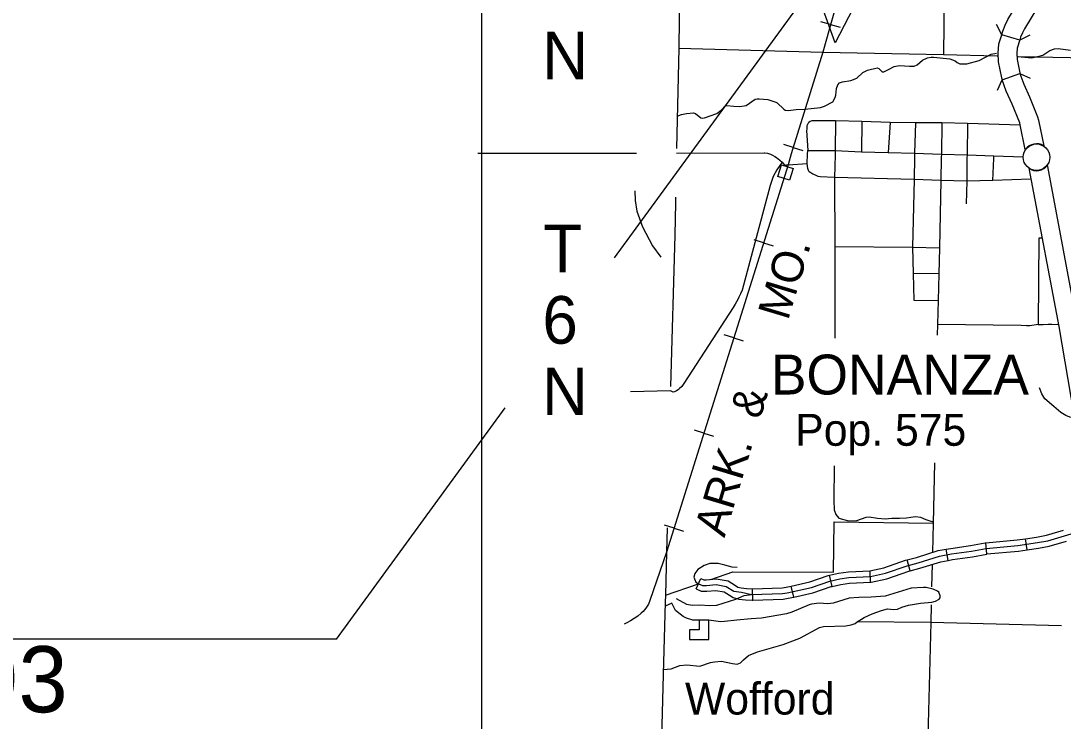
# Model space of a CAD drawing. Extents: x 1370567 to 1373900, y 377514 to 379648.
# Drawn here: x 1371343.9 to 1371737.8, y 378174.9 to 378439.6 of the extents above; entities that cross this region are included whole.
import ezdxf

# ---------------------------------------------------------------- set-up
doc = ezdxf.new("R2010")
doc.units = 0
for name, color, linetype in [('Default', 7, 'Continuous'), ('S_BREAKLINE', 7, 'Continuous'), ('Survey Symbols', 7, 'Continuous')]:
    doc.layers.add(name, color=color, linetype=linetype)

msp = doc.modelspace()

# ---------------------------------------------------------------- linework, layer by layer
at = {"layer": 'Default'}
for p, q in [((1371649.91, 378438.26), (1371646.28, 378439.28)), ((1371649.91, 378438.26), (1371653.54, 378437.24)), ((1371721.39, 378432.26), (1371714.57, 378434.38)), ((1371714.76, 378417.29), (1371721.48, 378419.71)), ((1371635.79, 378391.76), (1371632.19, 378392.88)), ((1371635.79, 378391.76), (1371639.39, 378390.64)), ((1371624.6, 378355.74), (1371621, 378356.87)), ((1371624.6, 378355.74), (1371628.2, 378354.62)), ((1371613.32, 378319.76), (1371609.73, 378320.88)), ((1371613.32, 378319.76), (1371616.92, 378318.63)), ((1371602.05, 378283.77), (1371598.45, 378284.9)), ((1371602.05, 378283.77), (1371605.65, 378282.64)), ((1371590.77, 378247.78), (1371587.17, 378248.91)), ((1371590.77, 378247.78), (1371594.37, 378246.65)), ((1371709.02, 378238.07), (1371708.64, 378242.34)), ((1371724.15, 378239.61), (1371723.52, 378243.85)), ((1371694.34, 378235.67), (1371693.55, 378239.89)), ((1371679.98, 378231.7), (1371678.86, 378235.84)), ((1371650.49, 378225.83), (1371649.53, 378230.01)), ((1371665.04, 378227.41), (1371664.88, 378231.69)), ((1371635.97, 378221.77), (1371635.04, 378225.96)), ((1371620.56, 378220.65), (1371620.43, 378224.93))]:
    msp.add_line(p, q, dxfattribs=at)
for points in [[(1371596.44, 378600.82), (1371602.45, 378593.55), (1371605.32, 378590.7), (1371608.28, 378587.91), (1371648.17, 378553.16), (1371652.93, 378548.78), (1371655.51, 378546.24), (1371657.15, 378544.3), (1371658.19, 378542.99), (1371659.38, 378541.45), (1371660.31, 378539.82), (1371663.54, 378533.74), (1371665.21, 378530.09), (1371667, 378524.86), (1371668.45, 378519.89), (1371668.98, 378516.21), (1371669.02, 378512.8), (1371669.06, 378509.11), (1371669.12, 378506.66), (1371646.97, 378427.78)], [(1371595.03, 378543.28), (1371592.85, 378451.49), (1371592.49, 378429.22), (1371591.67, 378391.35)], [(1371669.12, 378506.66), (1371646.97, 378427.78)], [(1371714.61, 378434.52), (1371714.98, 378435.72), (1371715.85, 378437.98), (1371716.9, 378440.07), (1371725.56, 378454.48), (1371726.47, 378457.19), (1371726.52, 378457.55), (1371726.72, 378466.1)], [(1371733.87, 378465.93), (1371733.65, 378456.95), (1371733.45, 378455.54), (1371732.08, 378451.47), (1371723.16, 378436.62), (1371722.39, 378435.09), (1371721.73, 378433.38), (1371721.43, 378432.39)], [(1371692.88, 378449.38), (1371692.53, 378426.86)], [(1371714.57, 378434.38), (1371712.57, 378438.17)], [(1371714.61, 378434.52), (1371713.43, 378430.74), (1371713.14, 378427.52), (1371713.3, 378424.16), (1371714.48, 378418.07), (1371714.72, 378417.39)], [(1371725.18, 378434.25), (1371721.39, 378432.26)], [(1371721.43, 378432.39), (1371720.48, 378429.34), (1371720.3, 378427.37), (1371720.41, 378425.02), (1371721.38, 378419.96), (1371721.46, 378419.76)], [(1371646.97, 378427.78), (1371635.03, 378389.32), (1371633.81, 378385.13), (1371587.93, 378238.72), (1371581.55, 378220.43), (1371581.03, 378219.1), (1371580.12, 378217.55), (1371579.11, 378216.36), (1371578.33, 378215.66), (1371577.03, 378214.52), (1371575.71, 378213.64), (1371574.29, 378212.85), (1371572.85, 378212.11), (1371571.91, 378211.49)], [(1371646.97, 378427.78), (1371635.03, 378389.32), (1371633.81, 378385.13), (1371587.93, 378238.72)], [(1371592.49, 378429.22), (1371646.97, 378427.78), (1371692.53, 378426.86), (1371712.86, 378426.34)], [(1371654.46, 378416.53), (1371657.51, 378417.04), (1371659.87, 378417.91), (1371662.11, 378420.06), (1371663.89, 378420.98), (1371667.45, 378421.87), (1371668.17, 378421.57), (1371669.42, 378420.37), (1371669.99, 378420.38), (1371671.78, 378421.24), (1371673.98, 378422.36), (1371675.89, 378422.74), (1371679.67, 378422.49), (1371681.55, 378422.53), (1371682.57, 378422.97), (1371684.68, 378424.72), (1371686.52, 378425.58), (1371687.92, 378425.87), (1371688.78, 378425.85), (1371694.93, 378425.28), (1371696.97, 378424.49), (1371697.78, 378423.87), (1371698.71, 378423.35), (1371701.45, 378423.37), (1371706.11, 378424.62), (1371710.64, 378426.96), (1371712.66, 378427.33)], [(1371720.68, 378426.07), (1371725.84, 378425.69), (1371728.23, 378426.11), (1371730.08, 378426.66)], [(1371720.8, 378426.17), (1371766.84, 378425.29), (1371766.09, 378388.3)], [(1371730.08, 378426.66), (1371732.76, 378428.39), (1371734.49, 378429.05), (1371735.89, 378429.21), (1371740.64, 378428.56)], [(1371721.47, 378419.74), (1371722.93, 378415.69), (1371725.13, 378410.88), (1371728.17, 378403.32), (1371728.53, 378402.04), (1371730.5, 378392.35)], [(1371721.48, 378419.71), (1371725.35, 378417.89)], [(1371591.94, 378403.62), (1371593.54, 378404.24), (1371595.42, 378404.64), (1371598.05, 378404.83), (1371598.8, 378404.62), (1371600.88, 378403), (1371601.48, 378402.87), (1371602.31, 378403), (1371606.94, 378404.62), (1371608.6, 378405.88), (1371610.23, 378407.59), (1371610.71, 378407.63), (1371613.37, 378407.39), (1371615.63, 378407.26), (1371618.03, 378407.65), (1371621.44, 378409.94), (1371622.15, 378410.15), (1371622.89, 378410.19), (1371626.18, 378409.91), (1371629.2, 378408.88), (1371629.75, 378408.58), (1371632.28, 378406.17), (1371632.8, 378405.89), (1371633.89, 378405.74), (1371636.91, 378406.11), (1371640.11, 378406.19), (1371646.07, 378406.82), (1371647.55, 378407.3), (1371650.71, 378408.98), (1371651.6, 378410.63), (1371651.84, 378411.49), (1371652.19, 378414.09), (1371652.68, 378415.47), (1371653.27, 378416.14), (1371654.46, 378416.53)], [(1371712.93, 378413.41), (1371714.76, 378417.29)], [(1371723.49, 378390.98), (1371721.59, 378400.34), (1371721.4, 378401), (1371718.57, 378408.06), (1371716.31, 378412.99), (1371714.73, 378417.37)], [(1371721.63, 378400.12), (1371701.69, 378400.8), (1371691.98, 378401.02), (1371681.95, 378401.07), (1371672.37, 378401.18), (1371661.77, 378401.51), (1371651.76, 378401.84), (1371642.76, 378401.76), (1371642.14, 378401.52), (1371641.66, 378401.2), (1371641.38, 378400.88), (1371640.91, 378399.9), (1371640.88, 378398.67), (1371640.83, 378398.19), (1371641.34, 378390.58)], [(1371651.76, 378401.84), (1371651.63, 378390.56), (1371651.6, 378388.96), (1371651.44, 378380.4), (1371651.55, 378354.37), (1371651.51, 378319.63)], [(1371661.77, 378401.51), (1371661.6, 378390.11)], [(1371672.37, 378401.18), (1371671.72, 378389.84)], [(1371681.95, 378401.07), (1371681.64, 378389.62), (1371681.6, 378388.03), (1371681.45, 378379.63), (1371680.87, 378354.05), (1371681.11, 378344.12), (1371681.32, 378334.02), (1371690.55, 378333.87)], [(1371691.98, 378401.02), (1371691.79, 378389.23), (1371691.75, 378387.89), (1371691.6, 378379.27), (1371691.02, 378353.77), (1371690.77, 378343.98), (1371690.55, 378333.87), (1371690.26, 378324.85), (1371690.17, 378320.74)], [(1371701.69, 378400.8), (1371701.47, 378388.94), (1371701.44, 378387.72), (1371701.38, 378379.02)], [(1371591.64, 378389.64), (1371624.84, 378389.68), (1371625.01, 378389.68), (1371626.09, 378389.54), (1371627.17, 378389.18), (1371627.92, 378388.88), (1371628.86, 378388.27), (1371629.45, 378387.9), (1371630.08, 378387.49), (1371630.69, 378386.96), (1371631.56, 378386.2), (1371632.28, 378385.43), (1371632.61, 378385.19), (1371633.2, 378385.11), (1371633.35, 378385.12), (1371633.81, 378385.13), (1371641.11, 378385.72), (1371641.24, 378389.19), (1371641.34, 378390.58), (1371651.63, 378390.56), (1371661.6, 378390.11), (1371671.72, 378389.84), (1371681.64, 378389.62), (1371691.79, 378389.23), (1371701.47, 378388.94), (1371711.64, 378388.52), (1371722.73, 378388.2)], [(1371711.18, 378379.28), (1371711.6, 378387.54), (1371711.64, 378388.52)], [(1371631.56, 378386.2), (1371630.69, 378384.98), (1371629.64, 378383.29), (1371628.18, 378380.81), (1371627.1, 378377.42), (1371616.45, 378337.84), (1371615.88, 378336.38), (1371615.24, 378335.19), (1371614.8, 378334.33), (1371613.81, 378332.57), (1371613.09, 378331.19), (1371594.39, 378302.51), (1371593.66, 378301.44), (1371592.71, 378300.54), (1371592.26, 378300.13), (1371591.72, 378299.75), (1371591.19, 378299.48), (1371590.9, 378299.37), (1371590.42, 378299.19), (1371589.41, 378299.74)], [(1371725.58, 378379.77), (1371711.18, 378379.28), (1371701.38, 378379.02), (1371691.6, 378379.27), (1371681.45, 378379.63), (1371651.44, 378380.4), (1371645.98, 378380.59), (1371645.26, 378380.83), (1371644.22, 378381.27), (1371643.25, 378381.65), (1371642.38, 378382.12), (1371641.83, 378382.57), (1371641.62, 378383.02), (1371641.35, 378383.78), (1371641.11, 378385.72)], [(1371724.84, 378383.91), (1371725.68, 378379.24), (1371736.12, 378324.02), (1371744.06, 378277.36), (1371744.86, 378274.25), (1371747.78, 378267.16), (1371749.8, 378264.42), (1371751.12, 378262.27), (1371752.45, 378260.67), (1371760.56, 378252.67), (1371767.78, 378247.24), (1371789.64, 378228.63)], [(1371794.69, 378233.72), (1371772.24, 378252.82), (1371765.24, 378258.09), (1371757.72, 378265.51), (1371756.94, 378266.44), (1371755.73, 378268.41), (1371754.05, 378270.69), (1371751.65, 378276.51), (1371751.05, 378278.86), (1371743.15, 378325.29), (1371732.71, 378380.54), (1371731.87, 378385.2)], [(1371701.38, 378379.02), (1371701.17, 378370.46)], [(1371575.88, 378375.3), (1371576.08, 378371.66), (1371576.73, 378367.63), (1371578.8, 378361.75), (1371582.61, 378354.56), (1371585.76, 378350.31)], [(1371591.24, 378370.83), (1371590.98, 378358.56), (1371589.45, 378301.38)], [(1371591.28, 378372.96), (1371591.23, 378370.83)], [(1371729.8, 378357.44), (1371728.58, 378357.42), (1371728.41, 378324.8), (1371730.21, 378324.83), (1371732.09, 378324.98), (1371733.52, 378324.94), (1371735.99, 378324.83)], [(1371651.55, 378354.37), (1371680.87, 378354.05), (1371691.02, 378353.77)], [(1371690.77, 378343.98), (1371681.11, 378344.12)], [(1371728.41, 378324.8), (1371725.19, 378324.37), (1371723.96, 378324.32), (1371721.96, 378324.42), (1371690.26, 378324.85)], [(1371741.97, 378289.64), (1371740.36, 378289.76), (1371738.83, 378290.41), (1371736.87, 378291.61), (1371734.26, 378293.79), (1371730.89, 378296.73), (1371729.69, 378298.58), (1371728.82, 378300.87)], [(1371589.41, 378299.74), (1371574.27, 378299.32)], [(1371689.13, 378272.54), (1371688.67, 378249.7), (1371688.45, 378238.67)], [(1371651.25, 378271.44), (1371651.15, 378258.28), (1371651.26, 378254.8), (1371651.91, 378252.95), (1371653, 378251.64), (1371656.7, 378250.66), (1371659.85, 378250.77), (1371663.34, 378251.97), (1371664.54, 378252.08), (1371667.58, 378251.64), (1371670.52, 378251.42), (1371673.03, 378251.64), (1371675.96, 378251.64), (1371678.58, 378251.75), (1371680.21, 378251.97), (1371681.95, 378252.29), (1371683.91, 378251.97), (1371685.87, 378251.1), (1371687.39, 378250.55), (1371688.68, 378250.23)], [(1371604.6, 378228.45), (1371613.01, 378231.38), (1371651.01, 378231.16), (1371651.23, 378250.2), (1371688.67, 378249.7)], [(1371588.16, 378247.96), (1371587.93, 378238.72), (1371587.46, 378222.47), (1371587.37, 378219.81)], [(1371591.57, 378221.26), (1371595.41, 378219.11), (1371597.73, 378218.78), (1371600.53, 378218.8), (1371604.13, 378218.58), (1371606.93, 378218.77), (1371614.11, 378221.04), (1371617.23, 378222.33), (1371620.05, 378222.78), (1371631.76, 378223.13), (1371633.5, 378223.42), (1371642.63, 378225.44), (1371649.56, 378227.82), (1371653.34, 378228.69), (1371656.85, 378229.24), (1371664.99, 378229.55), (1371670.62, 378230.77), (1371678.91, 378233.63), (1371683.01, 378234.73), (1371691.07, 378237.25), (1371695.66, 378238.1), (1371703.15, 378239.18), (1371708.65, 378240.19), (1371720.66, 378241.26), (1371728.12, 378242.37), (1371731.99, 378243.09), (1371748.45, 378247.99)], [(1371723.52, 378243.85), (1371727.77, 378244.48), (1371731.49, 378245.18), (1371737.91, 378247.09)], [(1371693.55, 378239.89), (1371695.31, 378240.21), (1371702.81, 378241.29), (1371708.36, 378242.31), (1371708.64, 378242.34)], [(1371708.64, 378242.34), (1371720.4, 378243.39), (1371723.52, 378243.85)], [(1371724.15, 378239.61), (1371728.48, 378240.25), (1371732.5, 378241.01), (1371739.13, 378242.98)], [(1371678.86, 378235.84), (1371682.41, 378236.79), (1371690.56, 378239.33), (1371693.55, 378239.89)], [(1371694.34, 378235.67), (1371696.01, 378235.98), (1371703.5, 378237.06), (1371708.94, 378238.06), (1371709.02, 378238.07)], [(1371709.02, 378238.07), (1371720.91, 378239.13), (1371724.15, 378239.61)], [(1371614.54, 378233.02), (1371612.69, 378233.13), (1371609.97, 378233.89), (1371607.36, 378234.43), (1371604.31, 378234.43), (1371602.13, 378233.78), (1371599.74, 378232.25), (1371598.54, 378230.73), (1371598.22, 378229.31), (1371598.98, 378227.46), (1371600, 378226.85)], [(1371664.72, 378231.69), (1371670.04, 378232.84), (1371678.28, 378235.68), (1371678.86, 378235.84)], [(1371679.98, 378231.7), (1371683.6, 378232.67), (1371691.59, 378235.16), (1371694.34, 378235.67)], [(1371688.34, 378234.15), (1371688.11, 378225.63)], [(1371635.04, 378225.96), (1371642.05, 378227.51), (1371648.97, 378229.88), (1371649.53, 378230.01)], [(1371649.53, 378230.01), (1371652.94, 378230.79), (1371656.64, 378231.37), (1371664.88, 378231.69)], [(1371665.04, 378227.41), (1371665.26, 378227.42), (1371671.2, 378228.7), (1371679.54, 378231.58), (1371679.98, 378231.7)], [(1371587.46, 378222.47), (1371600, 378226.85)], [(1371599.09, 378224.91), (1371600.91, 378228.79), (1371601.96, 378228.3), (1371602.91, 378228.3), (1371606.68, 378228.64), (1371611.19, 378227.87), (1371613.93, 378226.14)], [(1371600, 378226.85), (1371601.48, 378226.15), (1371603.01, 378226.15), (1371606.6, 378226.48), (1371610.41, 378225.83), (1371613.35, 378223.98), (1371616.28, 378223.65), (1371620.05, 378222.78)], [(1371613.91, 378226.15), (1371614.83, 378225.59), (1371616.1, 378225.26), (1371618.14, 378224.97), (1371620.24, 378224.93), (1371620.43, 378224.93)], [(1371617.02, 378198.12), (1371618.94, 378199.67), (1371622.25, 378201.07), (1371631.94, 378203.84), (1371638.3, 378206.24), (1371645.71, 378210.28), (1371647.19, 378210.62), (1371655.7, 378210.92), (1371657.64, 378211.3), (1371659.14, 378211.84), (1371659.9, 378212.4), (1371662.58, 378214.07), (1371665.62, 378215.47), (1371669.14, 378216.7), (1371671.41, 378217.28), (1371673.73, 378217.04), (1371675.21, 378217.18), (1371676.89, 378217.92), (1371679.39, 378218.68), (1371683.94, 378219.45), (1371688.17, 378219.81), (1371689.56, 378220.21), (1371690.91, 378221.03), (1371691.33, 378221.52), (1371691.38, 378222.21), (1371690.78, 378223.63), (1371690.29, 378224.05), (1371688.67, 378224.76), (1371686.03, 378225.37), (1371685.06, 378225.41)], [(1371620.43, 378224.93), (1371631.55, 378225.27), (1371633.09, 378225.52), (1371635.04, 378225.96)], [(1371635.97, 378221.77), (1371643.21, 378223.37), (1371650.15, 378225.76), (1371650.49, 378225.83)], [(1371685.06, 378225.41), (1371680.42, 378225.18), (1371670.59, 378222.19), (1371665.25, 378221.73), (1371660.54, 378221.58), (1371656.98, 378221.32), (1371650.9, 378219.5), (1371648.84, 378219.23)], [(1371650.49, 378225.83), (1371653.75, 378226.58), (1371657.06, 378227.1), (1371665.04, 378227.41)], [(1371599.09, 378224.91), (1371601, 378224.01), (1371603.1, 378224.01), (1371606.51, 378224.32), (1371609.62, 378223.79), (1371611.65, 378222.51)], [(1371611.65, 378222.51), (1371613.13, 378221.6), (1371615.26, 378221.05), (1371617.79, 378220.69), (1371620.26, 378220.64), (1371620.56, 378220.65)], [(1371620.56, 378220.65), (1371631.97, 378220.99), (1371633.91, 378221.32), (1371635.97, 378221.77)], [(1371587.37, 378219.81), (1371586.63, 378192.56), (1371585.52, 378149.18), (1371584.28, 378102.88)], [(1371589.88, 378219.52), (1371587.32, 378218.31)], [(1371648.84, 378219.23), (1371645.64, 378219.49), (1371642.7, 378219.15), (1371641.82, 378218.91), (1371635.22, 378216.07), (1371633.23, 378215.44), (1371623.83, 378213.79), (1371619.95, 378213.54), (1371614.53, 378213.1), (1371609.82, 378212.51), (1371608.28, 378212.45), (1371603.9, 378213), (1371597.79, 378213), (1371595.4, 378213.79), (1371594.13, 378214.45), (1371591.29, 378216.68), (1371589.88, 378219.52)], [(1371687.94, 378218.81), (1371687.76, 378212.21), (1371685.09, 378111.64)], [(1371737.17, 378210.92), (1371687.76, 378212.21), (1371659.93, 378212.41)], [(1371586.68, 378194.46), (1371589.71, 378194.63), (1371592.98, 378195.86), (1371595.6, 378196.14), (1371600.52, 378195.71), (1371604.55, 378197.1), (1371605.98, 378197.35), (1371608.69, 378197.54), (1371612.85, 378196.65), (1371614.59, 378196.45), (1371615.9, 378196.93), (1371617.02, 378198.12)]]:
    msp.add_lwpolyline(points, dxfattribs=at)
for points in [[(1371631.3, 378385.18), (1371635.76, 378383.81), (1371634.39, 378379.35), (1371629.93, 378380.72)], [(1371603.9, 378213), (1371600.26, 378213.02), (1371600.23, 378209.38), (1371596.59, 378209.41), (1371596.56, 378205.76), (1371603.85, 378205.71)]]:
    msp.add_lwpolyline(points, close=True, dxfattribs=at)
msp.add_circle((1371727.73, 378388.06), 5, dxfattribs=at)
for centre, radius, start, end in [((1371727.73, 378387.92), 5.23, 58.0251, 144.1897), ((1371727.77, 378387.74), 4.82, 232.6348, 328.1581)]:
    msp.add_arc(centre, radius, start, end, dxfattribs=at)
at = {"layer": 'S_BREAKLINE'}
for p, q in [((1371516.54, 378389.64), (1371576.54, 378389.64)), ((1371463.12, 378205.89), (1371062.38, 378205.89))]:
    msp.add_line(p, q, dxfattribs=at)
for points in [[(1371568.26, 378350.04), (1371710.81, 378545.46), (1371651.58, 378431.33), (1371643.68, 378453.43)], [(1371463.12, 378205.89), (1371526.93, 378293.37)]]:
    msp.add_lwpolyline(points, dxfattribs=at)
at = {"layer": 'Survey Symbols'}
msp.add_lwpolyline([(1371518.13, 378743.2), (1373025.55, 378743.2), (1373025.55, 377817.56), (1371518.13, 377817.56)], close=True, dxfattribs=at)
msp.add_lwpolyline([(1371518.13, 378743.2), (1373025.55, 378743.2), (1373025.55, 377817.56), (1371518.13, 377817.56)], close=True, dxfattribs=at)
msp.add_lwpolyline([(1371518.13, 378743.2), (1373025.55, 378743.2), (1373025.55, 377817.56), (1371518.13, 377817.56)], close=True, dxfattribs=at)

# ---------------------------------------------------------------- texts
at = {"layer": 'Default'}
for s, height, p in [('N', 18, (1371540.88, 378417.56)), ('T', 18, (1371541.32, 378344.56)), ('6', 18, (1371540.98, 378317.56)), ('BONANZA', 15.086, (1371627.34, 378298.36)), ('N', 18, (1371540.81, 378290.56)), ('Pop. 575', 12.069, (1371636.57, 378278.98)), ('Wofford', 12.069, (1371594.87, 378177.38))]:
    msp.add_text(s, height=height, dxfattribs=at).set_placement(p)
for s, p in [('MO.', (1371633.8, 378326.02)), ('ARK.  &', (1371609.79, 378244))]:
    msp.add_text(s, height=12.069, rotation=73.2531, dxfattribs=at).set_placement(p)
at = {"layer": 'S_BREAKLINE'}
msp.add_text('BEGIN JOB 040793', height=25, rotation=359.9994, dxfattribs=at).set_placement((1371062.38, 378178.23))

doc.saveas('drawing.dxf')
